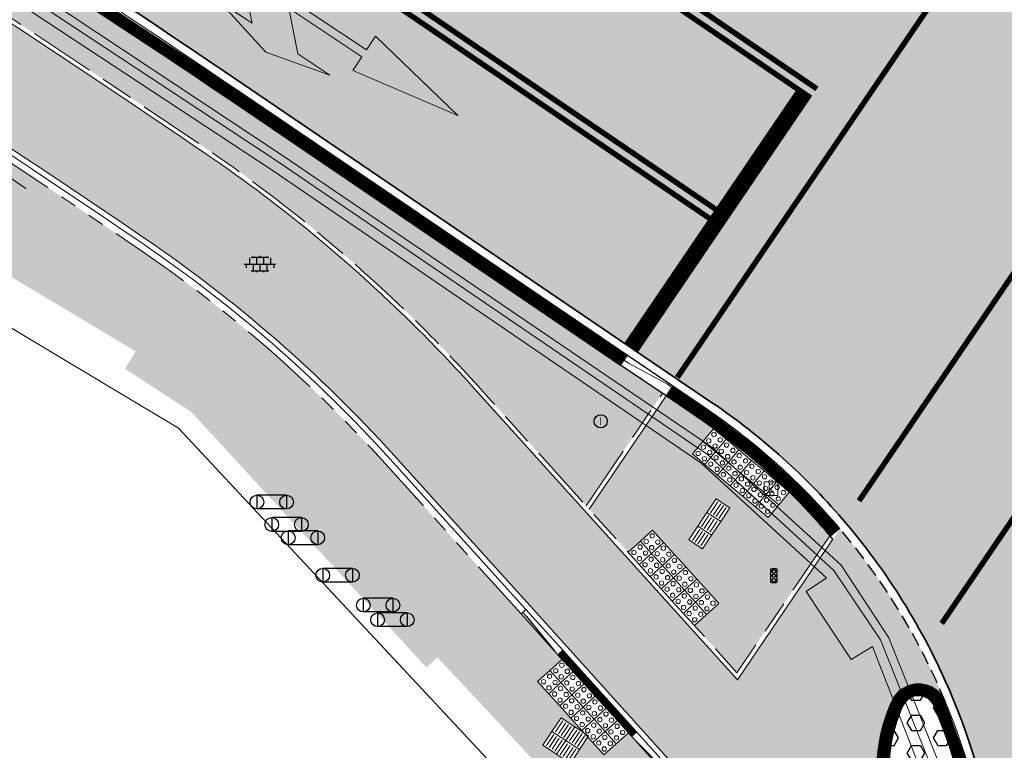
# Model space of a CAD drawing. Header units: metres. Extents: x 187916 to 189411, y 333285 to 334910.
# Tile 242 of 348: x 188771 to 188789, y 334153 to 334166. Entities that reach past the tile are written whole.
import ezdxf
from ezdxf.enums import TextEntityAlignment as Align

# ---------------------------------------------------------------- set-up
doc = ezdxf.new("R2010")
doc.units = ezdxf.units.M
for name, pattern in [('DASHED2', [0.375, 0.25, -0.125]), ('VH-OPSLUITBAND_100X200', [16, 8, -2, 4, -2]), ('VH-RWSBAND-SO', [24, 10, -2, 2, -2, 2, -2, 2, -2]), ('VH-TROTTOIRBAND_180-200', [20, 10, -2, 2, -2, 2, -2]), ('VW-5050_STREEP', [1, 0.5, -0.5])]:
    doc.linetypes.add(name, pattern=pattern)
for name, color, linetype, lineweight in [('B-ME-IE-MEUBILAIR_WEGMEUBILAIR_FIETS-S', 253, 'Continuous', 25), ('B-ME-IE-MEUBILAIR_WEGMEUBILAIR_VERKEERSLICHT-S', 253, 'Continuous', 25), ('B-ME-IE-TERREINAFSCHEIDING_KUNSTMATIG_MUUR-G', 253, 'IE-TERREINAFSCHEIDING-KUNSTMATIG-DICHT', 18), ('B-ME-OG-BEBOUWING_HOOFDGEBOUW-G', 253, 'Continuous', 18), ('B-ME-RI-HWA_KOLK-S', 253, 'Continuous', 25), ('B-ME-RI-PUT_INSPECTIE-S', 253, 'Continuous', 25), ('B-ME-VH-KANTOPSLUITING_ACHTERKANTBAND-G', 253, 'Continuous', 18), ('B-ME-VH-VERHARDING_ASFALT-G', 253, 'Continuous', 18), ('B-ME-VH-VERHARDING_BETONSTRAATSTEEN-G', 253, 'Continuous', 18), ('B-ME-VH-VERHARDING_TEGEL-S', 253, 'Continuous', 25), ('N-WE-GR-HAAG-HG01-A', 96, 'Continuous', 35), ('N-WE-VH-GOOT_TEGEL-G', 170, 'Continuous', 35), ('N-WE-VH-KANTOPSLUITING_ELEMENT_VERLOOPBAND-G', 42, 'Continuous', 25), ('N-WE-VH-KANTOPSLUITING_OPSLUITBAND_80X200-G', 30, 'VH-OPSLUITBAND_100X200', 15), ('N-WE-VH-KANTOPSLUITING_RIJWIELPADBAND_4-12 200-G', 94, 'VH-TROTTOIRBAND_180-200', 15), ('N-WE-VH-KANTOPSLUITING_TROTTOIRBAND_RWS_110 220-G', 251, 'VH-RWSBAND-SO', 25), ('N-WE-VH-KANTOPSLUITING_TROTTOIRBAND_RWS_110 220_ACHTERKANT-G', 7, 'VH-RWSBAND-SO', 25), ('N-WE-VH-KANTOPSLUITING_VERLOOPBAND-S', 251, 'Continuous', 25), ('N-WE-VH-KANTOPSLUITING_VERLOOPBAND_TBV TEKENING-G', 10, 'Continuous', 25), ('N-WE-VH-KANTOPSLUITING_VOORKANTBAND-G', 7, 'Continuous', 15), ('N-WE-VH-KANTVERHARDING_STREKLAAG_BSS-G', 60, 'Continuous', 18), ('N-WE-VH-VERHARDING_ASFALT_RIJWEG-A', 251, 'Continuous', 18), ('N-WE-VH-VERHARDING_BETONSTRAATSTEEN-ROOD-A', 11, 'Continuous', 18), ('N-WE-VH-VERHARDING_TEGEL-A', 254, 'Continuous', 5), ('N-WE-VH-VERKEERSTEGEL-S', 7, 'Continuous', 0), ('N-WE-VW-MARKERING_DWARS_STOPSTREEP_030-G', 251, 'Continuous', 0), ('N-WE-VW-MARKERING_LANGS_STREEP_050050-G', 251, 'VW-5050_STREEP', 0), ('N-WE-VW-MARKERING_LANGS_STREEP_DOORGETROKKEN_010-G', 251, 'Continuous', 0), ('N-WE-VW-MARKERING_PIJL-S', 251, 'Continuous', 0)]:
    doc.layers.add(name, color=color, linetype=linetype, lineweight=lineweight)
doc.layers.add('N-WE-VH-MATERIAALSCHEIDING-G', color=7, linetype='DASHED2')
doc.layers.add('N-WE-VH-VERHARDING_PRINTBETON-A', color=251, linetype='Continuous')
doc.layers.add('N-WE-VH-VERHARDING_ASFALT_ROOD-A', color=7, linetype='Continuous', lineweight=18, true_color=0xff1414)
doc.styles.add('NLCS-ISO', font='NLCS-ISO.ttf')
doc.linetypes.add('IE-TERREINAFSCHEIDING-KUNSTMATIG-DICHT', pattern='A,8,-1,[82,NLCS.SHX,S=0.75,R=90,X=0,Y=0],-1', length=10)

# ---------------------------------------------------------------- blocks, each defined once
blk = doc.blocks.new('SRI-KOLK-SO')
at = {"color": 0, "linetype": 'ByBlock', "lineweight": 18}
blk.add_lwpolyline([(-1.125, -1.125), (1.125, -1.125), (1.125, 1.125), (-1.125, 1.125)], close=True, dxfattribs=at)
at = {"color": 0, "linetype": 'ByBlock', "lineweight": 18, "style": 'NLCS-ISO'}
blk.add_text('k', height=1.5, dxfattribs=at).set_placement((0, 0), align=Align.MIDDLE_CENTER)
blk = doc.blocks.new('SIE-WEG_FIETSNIET')
for p, q in [((0, 0.009999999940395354), (0, -0.009999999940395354)), ((0.04313792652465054, 0.009999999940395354), (0, 0.009999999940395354)), ((0.04313792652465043, 0.009999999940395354), (0.04313792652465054, -0.009999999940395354)), ((0.04313792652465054, -0.009999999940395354), (0, -0.009999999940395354))]:
    blk.add_line(p, q)
for centre in [(0, 0), (0.04313792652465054, 0)]:
    blk.add_circle(centre, 0.009999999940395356)
blk = doc.blocks.new('SRI-PUT_INSPECTIE-SO')
blk.add_circle((0, -7.105427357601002e-14), 1.999999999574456)
at = {"style": 'NLCS-ISO'}
blk.add_text('I', height=2.5, dxfattribs=at).set_placement((-0.002795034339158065, -0.007140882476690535), align=Align.MIDDLE_CENTER)
blk = doc.blocks.new('SIE-WEG_VERKEERSLICHT-SO')
at = {"color": 0, "flags": 128}
blk.add_lwpolyline([(-0.2156669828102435, -0.618928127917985), (0.2156669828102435, -0.618928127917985, 0.414213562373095), (0.2906841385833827, -0.5439109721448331), (0.2906841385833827, 0.5439109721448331, 0.414213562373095), (0.2156669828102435, 0.618928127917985), (-0.2156669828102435, 0.618928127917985, 0.414213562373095), (-0.2906841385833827, 0.5439109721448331), (-0.2906841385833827, -0.5439109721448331, 0.414213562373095)], format="xyb", close=True, dxfattribs=at)
at = {"color": 0}
for centre in [(0, 0.3987101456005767), (0, 0), (0, -0.4055255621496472)]:
    blk.add_circle(centre, 0.1658993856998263, dxfattribs=at)
for centre in [(0.002967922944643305, 0.3289781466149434), (0.002967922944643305, -0.06973199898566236), (0.002967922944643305, -0.4752575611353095)]:
    blk.add_arc(centre, 0.1913433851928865, 33.95042640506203, 150.9238605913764, dxfattribs=at)
blk = doc.blocks.new('SVH-TEGEL_300X300_DUN_LINT_KL-SO')
for p, q in [((-2.25, 1.355676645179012), (-2.25, -6.969183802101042e-16)), ((-1.900843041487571, 1.499999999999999), (1.90084304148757, 1.499999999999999)), ((-1.5, 1.624087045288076), (-1.5, 1.499999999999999)), ((-0.7499999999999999, 1.5), (-0.7500000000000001, 1.377682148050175e-16)), ((3.325515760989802e-16, 1.810386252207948), (2.755364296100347e-16, 1.499999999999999)), ((0, 0), (-2.755364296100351e-16, -1.500000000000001)), ((0.7500000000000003, 1.499999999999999), (0.7500000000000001, -1.247991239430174e-15)), ((1.5, 1.624087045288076), (1.5, 1.499999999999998)), ((2.25, 1.355676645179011), (2.25, -4.133046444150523e-16)), ((-3.39489953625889, -4.866106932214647e-16), (3.39489953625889, -1.733835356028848e-15)), ((-3, -3.055132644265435e-15), (-3.000000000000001, -0.8474312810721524)), ((-1.900843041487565, -1.500000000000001), (1.900843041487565, -1.500000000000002)), ((-1.5, -8.346865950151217e-16), (-1.5, -1.500000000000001)), ((-0.7500000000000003, -1.499999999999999), (-0.7500000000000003, -1.765655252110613)), ((0.7499999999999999, -1.500000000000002), (0.7499999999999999, -1.765655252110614)), ((1.5, -2.495982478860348e-15), (1.5, -1.500000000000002)), ((2.999999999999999, -2.495982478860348e-15), (2.999999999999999, -0.8474312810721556))]:
    blk.add_line(p, q)
blk = doc.blocks.new('DTM')
at = {"layer": 'B-ME-IE-TERREINAFSCHEIDING_KUNSTMATIG_MUUR-G', "ltscale": 0.2, "flags": 128}
blk.add_lwpolyline([(188769.134, 334164.597), (188771.2760000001, 334163.134)], dxfattribs=at)
at = {"layer": 'B-ME-OG-BEBOUWING_HOOFDGEBOUW-G', "ltscale": 0.2, "flags": 128}
blk.add_lwpolyline([(188785.835, 334145.539), (188786.0575813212, 334145.9122779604), (188774.0529053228, 334158.76720935), (188760.7400000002, 334166.7429999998), (188750.7584001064, 334172.8834230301), (188748.932, 334169.909)], dxfattribs=at)
at = {"layer": 'B-ME-VH-KANTOPSLUITING_ACHTERKANTBAND-G', "ltscale": 0.2, "flags": 128}
blk.add_lwpolyline([(188787.7609999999, 334152.051), (188786.6919999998, 334154.7930000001), (188786.301, 334154.5589999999), (188785.4819999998, 334155.7970000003), (188785.8560000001, 334156.0460000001), (188783.5640000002, 334158.1400000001), (188775.7629999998, 334163.469), (188768.0079999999, 334168.5690000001), (188760.1529999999, 334173.2579999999), (188754.2060000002, 334176.6609999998), (188754.003, 334176.3149999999), (188750.0299999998, 334178.5129999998), (188750.2370000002, 334178.8569999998), (188741.8429999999, 334183.1779999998), (188738.602, 334184.7060000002), (188735.7409999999, 334185.6850000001), (188733.9040000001, 334185.9679999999), (188730.824, 334185.7800000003)], dxfattribs=at)
at = {"layer": 'B-ME-VH-VERHARDING_ASFALT-G', "ltscale": 0.2, "flags": 128}
blk.add_lwpolyline([(188788.0980000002, 334152.1680000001), (188786.9870000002, 334154.952), (188786.1239999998, 334156.2719999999), (188783.7689999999, 334158.423), (188775.9330000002, 334163.747), (188768.2289999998, 334168.8470000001), (188760.3300000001, 334173.5750000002), (188754.4950000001, 334176.906), (188750.4160000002, 334179.1400000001), (188741.9759999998, 334183.5019999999), (188738.7379999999, 334185.0290000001), (188735.9390000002, 334186.3369999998), (188729.6680000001, 334189.1340000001)], dxfattribs=at)
at = {"layer": 'B-ME-VH-VERHARDING_BETONSTRAATSTEEN-G', "ltscale": 0.2, "flags": 128}
blk.add_lwpolyline([(188787.96, 334152.1069999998), (188786.838, 334154.9139999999), (188785.9890000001, 334156.1770000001), (188783.6850000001, 334158.29), (188775.8670000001, 334163.6170000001), (188768.1209999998, 334168.73), (188760.2519999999, 334173.4390000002), (188754.3530000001, 334176.804), (188750.3390000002, 334179.0290000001), (188741.898, 334183.3650000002), (188738.6699999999, 334184.889), (188735.8199999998, 334185.8999999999), (188733.9079999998, 334186.1699999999), (188730.7760000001, 334185.977)], dxfattribs=at)
at = {"layer": 'B-ME-IE-MEUBILAIR_WEGMEUBILAIR_FIETS-S', "xscale": 12.50000007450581, "yscale": 12.50000007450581, "zscale": 12.50000007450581}
for p in [(188775.483, 334157.422), (188775.753, 334157.014), (188776.051, 334156.772), (188776.681, 334156.089), (188777.42, 334155.548), (188777.68, 334155.281)]:
    blk.add_blockref('SIE-WEG_FIETSNIET', p, dxfattribs=at)
at = {"layer": 'B-ME-IE-MEUBILAIR_WEGMEUBILAIR_VERKEERSLICHT-S', "xscale": 0.2019620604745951, "yscale": 0.2019620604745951, "zscale": 0.2019620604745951}
blk.add_blockref('SIE-WEG_VERKEERSLICHT-SO', (188784.896, 334156.082), dxfattribs=at)
at = {"layer": 'B-ME-RI-HWA_KOLK-S', "xscale": 0.11, "yscale": 0.11, "zscale": 0.11}
blk.add_blockref('SRI-KOLK-SO', (188784.842, 334157.668), dxfattribs=at)
at = {"layer": 'B-ME-RI-PUT_INSPECTIE-S', "xscale": 0.06, "yscale": 0.06, "zscale": 0.06250000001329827}
blk.add_blockref('SRI-PUT_INSPECTIE-SO', (188781.743, 334158.893), dxfattribs=at)
at = {"layer": 'B-ME-VH-VERHARDING_TEGEL-S', "xscale": 0.084, "yscale": 0.084, "zscale": 0.084}
blk.add_blockref('SVH-TEGEL_300X300_DUN_LINT_KL-SO', (188775.538, 334161.757), dxfattribs=at)
blk = doc.blocks.new('SVH-VERKEERSTEGEL_300X300_NOPPENTEGEL')
blk.add_lwpolyline([(-0.15, 5.551115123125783e-17), (0.15, 5.551115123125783e-17), (0.15, -0.3), (-0.15, -0.3)], close=True)
at = {"lineweight": 0}
for centre in [(-0.07499999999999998, -0.07499999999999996), (0.07499999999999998, -0.07499999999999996), (-0.07499999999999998, -0.225), (0.07499999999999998, -0.225)]:
    blk.add_circle(centre, 0.04, dxfattribs=at)
blk = doc.blocks.new('SVH-VERKEERSTEGEL_300X300_GELEIDETEGEL')
blk.add_lwpolyline([(-0.15, 5.551115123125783e-17), (0.15, 5.551115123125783e-17), (0.15, -0.3), (-0.15, -0.3)], close=True)
at = {"lineweight": 0, "flags": 128}
for points in [[(0.12, -0.05999999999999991), (-0.1200000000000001, -0.05999999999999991)], [(0.12, -0.1199999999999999), (-0.1200000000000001, -0.1199999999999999)], [(0.12, -0.1799999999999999), (-0.1200000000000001, -0.1799999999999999)], [(0.12, -0.2399999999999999), (-0.12, -0.2399999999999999)]]:
    blk.add_lwpolyline(points, dxfattribs=at)
blk = doc.blocks.new('SVH-RIJWIELPAD EINDVERLOOPBAND_40 120X250_MAAIVELD_RECHTS_L1000_HD-MM')
blk.add_line((0, 40), (100, 40))
blk.add_lwpolyline([(0, 0), (1000, 0), (1000, 120), (0, 120)], close=True)
at = {"flags": 128}
blk.add_lwpolyline([(100, 40), (900, 0)], dxfattribs=at)
blk = doc.blocks.new('SVH-RIJWIELPAD EINDVERLOOPBAND_40 120X250_MAAIVELD_LINKS_L1000_HD-MM')
blk.add_line((0, 40), (-100, 40))
blk.add_lwpolyline([(0, 0), (-1000, 0), (-1000, 120), (0, 120)], close=True)
at = {"flags": 128}
blk.add_lwpolyline([(-100, 40), (-900, 0)], dxfattribs=at)
blk = doc.blocks.new('SVH-TROTTOIRBAND RWS INRITVERLOOPBAND_110 220X250_LINKS_L1000_VB-MM')
at = {"linetype": 'Continuous', "lineweight": 0}
blk.add_lwpolyline([(0, 0), (1000, 1.13686837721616e-13), (1000, 220.0000000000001), (0, 220)], close=True, dxfattribs=at)
blk.add_lwpolyline([(0, 110), (100, 110), (900, 30.00000000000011), (1000, 30.00000000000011)], dxfattribs=at)
blk = doc.blocks.new('ontwerp Wilhelmina- & Engelenkampstraat')
at = {"layer": 'N-WE-GR-HAAG-HG01-A', "transparency": 33554610}
h = blk.add_hatch(color=256, dxfattribs=at)
h.dxf.hatch_style = 1
h.paths.add_polyline_path([(188754.0564253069, 334177.6549337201), (188750.3877962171, 334179.7053989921, 0.03897843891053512), (188736.1915064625, 334186.0104905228, 1.044153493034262), (188736.0103157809, 334185.4181618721), (188736.010229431, 334185.4179004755), (188736.1051826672, 334185.3865335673), (188736.8271682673, 334185.0216544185), (188736.9221215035, 334184.9902875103), (188736.9158486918, 334184.9712985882, -0.0208695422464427), (188741.5787405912, 334183.1673812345, -0.02719259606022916), (188746.4674503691, 334180.7738694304), (188753.5781191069, 334176.7995839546, -0.02210297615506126), (188774.4541998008, 334163.9287093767), (188774.5542280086, 334163.8607614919, -0.04414483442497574), (188778.2667339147, 334160.8282612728, -0.0157030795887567), (188779.4511638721, 334159.5975533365), (188781.4776886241, 334157.3549869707), (188782.8662754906, 334159.3991691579), (188782.1052640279, 334159.916157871), (188775.0048564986, 334164.7393740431, 0.0221016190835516)])
at = {"layer": 'N-WE-VH-VERHARDING_ASFALT_RIJWEG-A', "transparency": 33554610}
h = blk.add_hatch(color=256, dxfattribs=at)
h.dxf.hatch_style = 1
edge = h.paths.add_edge_path(flags=16)
edge.add_arc((188843.2202829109, 334124.6265817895), 0.5000000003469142, 68.86366228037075, 236.5502401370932)
edge.add_line((188842.9446801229, 334124.2093970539), (188847.2596446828, 334121.3588223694))
edge.add_arc((188764.52368857, 333996.1199642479), 150.1000000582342, 53.138037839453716, 56.550240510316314, ccw=False)
edge.add_arc((188854.8670012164, 334116.6124780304), 0.5000000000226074, 233.1380378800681, 405.2541734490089)
edge.add_line((188855.2189827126, 334116.9675963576), (188849.6333451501, 334122.5038948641))
edge.add_arc((188848.2254191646, 334121.0834215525), 2.000000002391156, 45.25417348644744, 68.86366190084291)
edge.add_line((188848.9465960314, 334122.9488716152), (188843.4005771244, 334125.0929443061))
edge = h.paths.add_edge_path()
edge.add_line((188813.0185392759, 334140.2053137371), (188813.0105729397, 334140.209319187))
edge.add_line((188813.0105729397, 334140.209319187), (188850.7365500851, 334115.2865848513))
edge.add_arc((188823.0935907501, 334073.442955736), 50.14999998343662, 53.70449889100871, 56.55024050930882, ccw=False)
edge.add_arc((188844.432152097, 334101.8879698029), 14.59712508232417, 51.12888847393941, 55.118945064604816, ccw=False)
edge.add_line((188853.5928784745, 334113.2527026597), (188950.9588811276, 334038.6637910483))
edge.add_arc((188941.7456837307, 334026.6371749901), 15.15000000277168, 40.65152212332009, 52.54545483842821, ccw=False)
edge.add_line((188953.2397736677, 334036.5067442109), (188961.6247993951, 334026.741552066))
edge.add_arc((188972.8912835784, 334036.415684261), 14.84999998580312, 220.6515221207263, 230.026866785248)
edge.add_arc((188742.2273900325, 333761.2592333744), 344.2000024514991, 49.060789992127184, 50.026866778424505, ccw=False)
edge.add_line((188967.767169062, 334021.2697134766), (188981.7537264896, 334009.2102175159))
edge.add_line((188981.7537264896, 334009.2102175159), (188990.3623937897, 334001.7876695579))
edge.add_arc((188830.8334411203, 333816.7660723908), 244.2999757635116, 45.63147792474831, 49.231496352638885, ccw=False)
edge.add_line((189001.6652582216, 333991.4056109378), (189005.3166251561, 333987.8338559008))
edge.add_line((189005.3166251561, 333987.8338559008), (189009.3616308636, 333991.9690219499))
edge.add_arc((189010.0094888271, 333991.9162956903), 0.6499999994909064, 135.63089128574, 175.3472076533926, ccw=False)
edge.add_line((189009.5448364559, 333992.3708264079), (189010.1315084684, 333992.9705626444))
edge.add_arc((189010.5961608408, 333992.5160319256), 0.6500000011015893, 110.0016349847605, 135.6308912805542, ccw=False)
edge.add_line((189010.3738303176, 333993.126825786), (189012.7423269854, 333996.2283355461))
edge.add_line((189012.7423269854, 333996.2283355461), (189006.7711925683, 334000.7882476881))
edge.add_line((189006.7711925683, 334000.7882476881), (189004.0161101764, 334002.9017076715))
edge.add_line((189004.0161101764, 334002.9017076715), (188999.2558699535, 334006.5545254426))
edge.add_line((188999.2558699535, 334006.5545254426), (188998.8588697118, 334006.8610537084))
edge.add_line((188998.8588697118, 334006.8610537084), (188991.767266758, 334012.3365586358))
edge.add_arc((189144.6444510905, 334210.3355206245), 250.1499998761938, 228.1364962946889, 232.3278733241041, ccw=False)
edge.add_arc((188742.2273912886, 333761.2592353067), 352.8500001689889, 48.13649629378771, 52.54545484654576)
edge.add_line((188956.8067115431, 334041.3642833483), (188954.6511510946, 334043.0155877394))
edge.add_line((188954.6511510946, 334043.0155877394), (188891.8217000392, 334091.1471762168))
edge.add_line((188891.8217000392, 334091.1471762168), (188891.5662846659, 334090.8137650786))
edge.add_line((188891.5662846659, 334090.8137650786), (188875.9674064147, 334102.7635557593))
edge.add_line((188875.9674064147, 334102.7635557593), (188876.222821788, 334103.0969668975))
edge.add_line((188876.222821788, 334103.0969668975), (188867.5141152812, 334109.7684222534))
edge.add_arc((188884.8033035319, 334132.3371809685), 28.4300000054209, 226.5407898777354, 232.5454548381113, ccw=False)
edge.add_line((188865.2480693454, 334111.7008606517), (188851.7136843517, 334124.5262124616))
edge.add_arc((188838.0601001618, 334110.1178073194), 19.84999999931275, 46.54078987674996, 56.5502405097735)
edge.add_line((188849.0015307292, 334126.680041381), (188818.5871468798, 334146.772552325))
edge.add_arc((188824.1818834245, 334155.2414024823), 10.14999999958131, 230.746516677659, 236.55024045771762, ccw=False)
edge.add_line((188817.7594464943, 334147.3817075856), (188813.0185392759, 334140.2053137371))
edge = h.paths.add_edge_path()
edge.add_arc((188804.4060072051, 334144.8922067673), 15.00000001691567, 49.44930201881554, 57.10513435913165)
edge.add_line((188812.5524953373, 334157.4872348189), (188809.1197533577, 334159.7075388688))
edge.add_line((188809.1197533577, 334159.7075388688), (188808.8358097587, 334159.2796429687))
edge.add_arc((188807.8775894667, 334159.9154997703), 1.150000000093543, 146.4325029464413, 326.4325029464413, ccw=False)
edge.add_line((188806.9193691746, 334160.5513565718), (188807.1883826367, 334160.9567531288))
edge.add_line((188807.1883826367, 334160.9567531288), (188802.8966842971, 334163.732631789))
edge.add_arc((188799.7691371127, 334173.3887670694), 10.14999999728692, 238.0087583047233, 287.9467359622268, ccw=False)
edge.add_line((188794.391772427, 334164.7802568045), (188787.6683002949, 334154.8824230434))
edge.add_arc((188776.9360168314, 334149.1867587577), 12.14999999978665, 6.552444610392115, 27.95506492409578, ccw=False)
edge.add_arc((188778.9149951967, 334149.4490587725), 10.1540764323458, -2.101472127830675, 6.356304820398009, ccw=False)
edge.add_line((188789.0622425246, 334149.0767150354), (188793.7916961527, 334146.0152720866))
edge.add_line((188793.7916961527, 334146.0152720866), (188794.0757942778, 334146.443065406))
edge.add_arc((188795.0337848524, 334145.8068625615), 1.15000000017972, -33.58819080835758, 146.4118091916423, ccw=False)
edge.add_line((188795.991775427, 334145.170659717), (188795.7226155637, 334144.7653603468))
edge.add_line((188795.7226155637, 334144.7653603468), (188801.9201273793, 334140.7536223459))
edge.add_arc((188806.91186024, 334129.6763888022), 12.14999999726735, 71.61773031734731, 114.25775215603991, ccw=False)
edge.add_line((188810.743428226, 334141.2064185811), (188816.0248838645, 334149.2010499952))
edge.add_arc((188824.1818834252, 334155.2414024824), 10.15000000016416, 183.1724790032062, 216.5203757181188, ccw=False)
edge.add_arc((188822.7365122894, 334155.1739654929), 8.703121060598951, 180.8378362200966, 183.2557978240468, ccw=False)
edge.add_arc((188833.7517650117, 334153.715293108), 19.7623436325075, 172.5149848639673, 176.1369932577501, ccw=False)
edge = h.paths.add_edge_path()
edge.add_line((188786.2209732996, 334157.0233449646), (188792.4021116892, 334166.1227922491))
edge.add_line((188792.4021116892, 334166.1227922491), (188791.5485077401, 334166.7026345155))
edge.add_line((188791.5485077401, 334166.7026345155), (188788.5394280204, 334169.4236699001))
edge.add_line((188788.5394280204, 334169.4236699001), (188787.1852216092, 334167.4301002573))
edge.add_line((188787.1852216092, 334167.4301002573), (188780.1013007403, 334172.2421172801))
edge.add_arc((188618.4537611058, 333934.267257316), 287.6837865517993, 55.81317921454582, 60.58230996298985)
edge.add_arc((188735.7243300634, 334140.9898543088), 50.01920379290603, 61.28503171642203, 77.31862338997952)
edge.add_arc((188760.1973562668, 334256.6585423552), 68.2172590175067, 252.5019390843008, 258.5925344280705, ccw=False)
edge.add_arc((188746.5917393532, 334218.9896416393), 28.24878716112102, 246.6552150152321, 255.85047768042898, ccw=False)
edge.add_arc((188739.6991429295, 334207.5799419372), 15.14999999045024, 247.5582666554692, 253.5058051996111, ccw=False)
edge.add_line((188733.9157258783, 334193.5772783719), (188632.7612944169, 334235.3563367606))
edge.add_arc((188642.362146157, 334258.6016835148), 25.14999999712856, 236.2483398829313, 247.5582723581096, ccw=False)
edge.add_line((188628.3889489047, 334237.6906276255), (188623.9088227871, 334240.6843399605))
edge.add_arc((188610.1023038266, 334220.0227201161), 24.85000000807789, 56.24833988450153, 66.54108532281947)
edge.add_line((188619.9948742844, 334242.8187625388), (188616.8650908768, 334235.2408720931))
edge.add_arc((188612.7752758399, 334225.9513130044), 10.14999975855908, 36.3971108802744, 66.23805833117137, ccw=False)
edge.add_line((188620.9452513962, 334231.9741025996), (188631.6761182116, 334226.2780943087))
edge.add_arc((188635.7212357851, 334214.8212394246), 12.15000000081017, 67.55827235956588, 109.4468017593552, ccw=False)
edge.add_line((188640.3594206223, 334226.051098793), (188725.7324548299, 334190.7901128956))
edge.add_line((188725.7324548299, 334190.7901128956), (188736.3228047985, 334186.3562589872))
edge.add_arc((188702.9288175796, 334091.9793464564), 100.1107386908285, 61.585566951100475, 70.51436696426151, ccw=False)
edge.add_line((188750.5660902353, 334180.0296176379), (188754.2367218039, 334177.9780331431))
edge.add_arc((188618.5090913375, 333934.3570586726), 278.8784123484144, 55.81223272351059, 60.876674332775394, ccw=False)
edge.add_line((188775.2127626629, 334165.0454378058), (188783.7631842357, 334159.2372455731))
edge.add_arc((188776.9360168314, 334149.1867587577), 12.14999999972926, 40.16466472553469, 55.81223272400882, ccw=False)
at = {"layer": 'N-WE-VH-VERHARDING_ASFALT_ROOD-A', "transparency": 33554610}
h = blk.add_hatch(color=256, dxfattribs=at)
h.dxf.hatch_style = 1
edge = h.paths.add_edge_path()
edge.add_arc((188799.7691370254, 334173.3887669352), 10.14999983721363, 235.8122327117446, 238.008758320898)
edge.add_line((188794.391772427, 334164.7802568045), (188787.6683002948, 334154.8824230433))
edge.add_arc((188776.9360168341, 334149.1867587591), 12.14999999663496, 27.95506492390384, 40.16466472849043)
edge.add_line((188786.2209732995, 334157.0233449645), (188792.4021116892, 334166.1227922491))
edge.add_line((188792.4021116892, 334166.1227922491), (188794.0657832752, 334164.9926813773))
at = {"layer": 'N-WE-VH-VERHARDING_BETONSTRAATSTEEN-ROOD-A', "transparency": 33554610}
h = blk.add_hatch(color=11, dxfattribs=at)
h.dxf.hatch_style = 1
h.paths.add_polyline_path([(188753.537931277, 334176.7303980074), (188748.5628205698, 334179.5110802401), (188746.4284195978, 334180.7040367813, 0.02719458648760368), (188741.5471530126, 334183.0938803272, 0.02504861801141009), (188735.941222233, 334185.2090033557), (188735.3804673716, 334183.2956423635, -0.05264132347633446), (188744.9145086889, 334179.3735575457), (188752.6120951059, 334175.0712328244, -0.02210539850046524), (188773.3416420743, 334162.290840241), (188773.4416525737, 334162.2229043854, -0.05988943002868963), (188777.9821203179, 334158.2700327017), (188780.4552864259, 334155.5332099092), (188781.1257503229, 334154.7912675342), (188782.4666812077, 334153.3073864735), (188783.1371462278, 334152.5654452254), (188784.479406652, 334151.0800905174), (188785.1498716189, 334150.3381493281), (188785.8203365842, 334149.5962081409, 0.02667849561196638), (188787.0982124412, 334148.3254213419, -0.2633088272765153), (188788.0777814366, 334145.4334823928, 0.1316304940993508), (188788.8580883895, 334150.551999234, -0.7002080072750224), (188787.9638176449, 334150.113314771, -0.008033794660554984), (188787.6217498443, 334150.4528885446, -0.3113149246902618), (188787.0476452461, 334153.8098591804, -0.6529017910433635), (188788.0179084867, 334153.7902006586, 0.07718223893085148), (188786.099950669, 334156.9341658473), (188784.2333299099, 334154.1862550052), (188779.3918085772, 334159.5439161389), (188778.2108622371, 334160.7710043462, 0.04390466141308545), (188774.5307786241, 334163.7799635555, 0.02223557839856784)])
at = {"layer": 'N-WE-VH-VERHARDING_PRINTBETON-A', "transparency": 33554610}
h = blk.add_hatch(dxfattribs=at)
h.set_pattern_fill('HEX', color=256, scale=0.05)
h.set_pattern_definition([(0, (0, 0), (0, 0.27496306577), [0.15875, -0.3175]), (120, (0, 0), (-0.2381250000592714, -0.1374815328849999), [0.15875, -0.3174999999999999]), (59.99999999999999, (0.15875, 0), (-0.2381250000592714, 0.137481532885), [0.15875, -0.3175])])
edge = h.paths.add_edge_path()
edge.add_arc((188798.3591434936, 334160.927066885), 14.7800011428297, 224.2890506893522, 226.1302211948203)
edge.add_arc((188788.3311191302, 334150.4954006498), 0.3099999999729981, 226.1302213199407, 366.5512892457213)
edge.add_arc((188776.9360168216, 334149.1867587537), 11.78000001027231, 6.551289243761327, 22.55810468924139)
edge.add_arc((188787.5284582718, 334153.5868819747), 0.310000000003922, 22.55810468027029, 155.1204711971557)
edge.add_arc((188789.7692284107, 334152.5477240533), 2.780000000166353, 155.1204711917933, 224.2890506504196)
at = {"layer": 'N-WE-VH-VERHARDING_TEGEL-A', "transparency": 33554610}
h = blk.add_hatch(color=256, dxfattribs=at)
h.dxf.hatch_style = 1
h.paths.add_polyline_path([(188780.5124266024, 334152.7292706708), (188780.6897437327, 334152.996407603), (188781.1896415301, 334152.6645910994), (188780.9333729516, 334152.2785099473), (188781.5083975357, 334153.1448126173), (188781.4443884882, 334153.2156452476), (188781.0215602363, 334153.4963054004)], flags=17)
edge = h.paths.add_edge_path()
edge.add_line((188744.3060000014, 334177.8790000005), (188744.2215173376, 334177.7904583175))
edge.add_line((188744.2215173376, 334177.7904583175), (188751.11, 334173.3200000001))
edge.add_line((188751.11, 334173.3200000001), (188760.72, 334167.43))
edge.add_line((188760.72, 334167.43), (188760.4196256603, 334166.9400860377))
edge.add_line((188760.4196256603, 334166.9400860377), (188760.7399999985, 334166.7430000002))
edge.add_line((188760.7399999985, 334166.7430000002), (188764.0604265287, 334164.7537252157))
edge.add_line((188764.0604265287, 334164.7537252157), (188764.42, 334165.34))
edge.add_line((188764.42, 334165.34), (188764.4787048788, 334165.4357167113))
edge.add_line((188764.4787048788, 334165.4357167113), (188767.1110847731, 334163.8586521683))
edge.add_line((188767.1110847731, 334163.8586521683), (188767.0139442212, 334163.6965086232))
edge.add_line((188767.0139442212, 334163.6965086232), (188767.039999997, 334163.6800000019))
edge.add_line((188767.039999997, 334163.6800000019), (188770.27, 334161.71))
edge.add_line((188770.27, 334161.71), (188770.3848715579, 334161.8973193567))
edge.add_line((188770.3848715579, 334161.8973193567), (188773.2740373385, 334160.1664138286))
edge.add_line((188773.2740373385, 334160.1664138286), (188773.08, 334159.8499999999))
edge.add_line((188773.08, 334159.8499999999), (188774.2900000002, 334159.06))
edge.add_line((188774.2900000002, 334159.06), (188778.5700000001, 334154.41))
edge.add_line((188778.5700000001, 334154.41), (188778.7705133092, 334154.5945584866))
edge.add_line((188778.7705133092, 334154.5945584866), (188781.0604639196, 334152.1424175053))
edge.add_line((188781.0604639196, 334152.1424175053), (188780.9009211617, 334151.9934272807))
edge.add_line((188780.9009211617, 334151.9934272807), (188780.96, 334151.9300000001))
edge.add_line((188780.96, 334151.9300000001), (188784.9000000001, 334147.7000000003))
edge.add_line((188784.9000000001, 334147.7000000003), (188785.9849999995, 334145.9900000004))
edge.add_line((188785.9849999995, 334145.9900000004), (188786.0575813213, 334145.9122779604))
edge.add_line((188786.0575813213, 334145.9122779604), (188785.7848059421, 334145.4571803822))
edge.add_line((188785.7848059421, 334145.4571803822), (188785.03, 334143.33))
edge.add_line((188785.03, 334143.33), (188780.5027046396, 334135.9518731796))
edge.add_line((188780.5027046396, 334135.9518731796), (188782.6387083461, 334134.641199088))
edge.add_line((188782.6387083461, 334134.641199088), (188786.1528026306, 334141.911111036))
edge.add_line((188786.1528026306, 334141.911111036), (188786.1527948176, 334141.9111148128))
edge.add_line((188786.1527948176, 334141.9111148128), (188786.1963149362, 334142.0011481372))
edge.add_line((188786.1963149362, 334142.0011481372), (188786.5264692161, 334142.7301187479))
edge.add_line((188786.5264692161, 334142.7301187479), (188786.5699899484, 334142.8201517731))
edge.add_line((188786.5699899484, 334142.8201517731), (188786.5702291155, 334142.8206465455))
edge.add_line((188786.5702291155, 334142.8206465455), (188787.007677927, 334143.7198898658))
edge.add_line((188787.007677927, 334143.7198898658), (188787.0594426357, 334143.8262053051))
edge.add_line((188787.0594426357, 334143.8262053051), (188786.7856791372, 334143.9488982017))
edge.add_line((188786.7856791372, 334143.9488982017), (188786.5119156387, 334144.0715910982))
edge.add_line((188786.5119156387, 334144.0715910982), (188786.7941062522, 334144.7012403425))
edge.add_line((188786.7941062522, 334144.7012403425), (188786.7218947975, 334144.7473358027))
edge.add_line((188786.7218947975, 334144.7473358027), (188785.9634865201, 334145.2319148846))
edge.add_line((188785.9634865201, 334145.2319148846), (188786.28651679, 334145.7375347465))
edge.add_line((188786.28651679, 334145.7375347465), (188787.0421606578, 334145.2547217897))
edge.add_line((188787.0421606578, 334145.2547217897), (188787.248073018, 334145.7141720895))
edge.add_line((188787.248073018, 334145.7141720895), (188787.5218365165, 334145.5914791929))
edge.add_line((188787.5218365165, 334145.5914791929), (188787.7616343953, 334145.4840087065))
edge.add_arc((188785.0325993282, 334146.0138767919), 2.779998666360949, 349.0121912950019, 349.4892296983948)
edge.add_line((188787.7659513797, 334145.5067484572), (188787.7750779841, 334146.4690733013))
edge.add_arc((188785.0325974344, 334146.0138805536), 2.780000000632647, 9.423953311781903, 48.14841209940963)
edge.add_arc((188798.3591427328, 334160.9270661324), 17.22000007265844, 222.102959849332, 228.2266375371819, ccw=False)
edge.add_line((188785.5829151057, 334149.3816596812), (188785.5158689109, 334149.4558534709))
edge.add_line((188785.5158689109, 334149.4558534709), (188784.9943357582, 334150.0628157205))
edge.add_line((188784.9943357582, 334150.0628157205), (188784.9272892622, 334150.1370098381))
edge.add_line((188784.9272892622, 334150.1370098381), (188784.8602427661, 334150.2112039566))
edge.add_line((188784.8602427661, 334150.2112039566), (188784.3832260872, 334150.8583941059))
edge.add_line((188784.3832260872, 334150.8583941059), (188784.3161910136, 334150.9325985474))
edge.add_line((188784.3161910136, 334150.9325985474), (188782.2466853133, 334153.2227206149))
edge.add_line((188782.2466853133, 334153.2227206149), (188781.8015212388, 334152.8204409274))
edge.add_line((188781.8015212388, 334152.8204409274), (188780.5946821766, 334154.1559331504))
edge.add_line((188780.5946821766, 334154.1559331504), (188781.0398462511, 334154.5582128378))
edge.add_line((188781.0398462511, 334154.5582128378), (188777.8188666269, 334158.1225598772))
edge.add_arc((188759.2703635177, 334141.3609062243), 25.00000001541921, 42.10305235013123, 55.81223274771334)
edge.add_line((188773.3180330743, 334162.0409202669), (188773.2180225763, 334162.1088561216))
edge.add_arc((188618.5082282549, 333934.3557256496), 275.3299999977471, 55.81223273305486, 60.87762361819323)
edge.add_line((188752.5048931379, 334174.8791188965), (188745.2778636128, 334178.9184405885))
edge.add_line((188745.2778636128, 334178.9184405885), (188744.3060000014, 334177.8790000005))
h = blk.add_hatch(color=256, dxfattribs=at)
h.dxf.hatch_style = 1
h.paths.add_polyline_path([(188784.093841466, 334157.3181786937), (188783.5963610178, 334156.5681698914), (188783.7621925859, 334156.8181696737)])
h.paths.add_polyline_path([(188783.8438369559, 334157.4840031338), (188784.093841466, 334157.3181786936), (188783.5963610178, 334156.5681698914), (188783.3463565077, 334156.7339943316)])
edge = h.paths.add_edge_path()
edge.add_arc((188776.9281904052, 334149.1791712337), 11.79087539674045, 40.32067019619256, 45.60478464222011)
edge.add_line((188785.1771301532, 334157.6041184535), (188784.9847329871, 334157.3739373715))
edge.add_line((188784.9847329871, 334157.3739373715), (188784.7923358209, 334157.1437562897))
edge.add_line((188784.7923358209, 334157.1437562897), (188784.562154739, 334157.3361534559))
edge.add_line((188784.562154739, 334157.3361534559), (188784.3319736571, 334157.528550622))
edge.add_line((188784.3319736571, 334157.528550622), (188784.1017925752, 334157.720947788))
edge.add_line((188784.1017925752, 334157.720947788), (188783.8716114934, 334157.913344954))
edge.add_line((188783.8716114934, 334157.913344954), (188783.6414304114, 334158.1057421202))
edge.add_line((188783.6414304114, 334158.1057421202), (188783.4112493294, 334158.2981392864))
edge.add_line((188783.4112493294, 334158.2981392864), (188783.6036464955, 334158.5283203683))
edge.add_line((188783.6036464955, 334158.5283203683), (188783.7960436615, 334158.7585014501))
edge.add_line((188783.7960436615, 334158.7585014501), (188783.798601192, 334158.7615612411))
edge.add_arc((188776.928190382, 334149.1791712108), 11.7908754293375, 54.3601198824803, 55.47745505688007)
edge.add_line((188783.6104387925, 334158.8937118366), (188782.9324716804, 334159.3542462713))
edge.add_line((188782.9324716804, 334159.3542462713), (188781.5328987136, 334157.2938911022))
edge.add_line((188781.5328987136, 334157.2938911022), (188782.2418446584, 334156.5093665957))
edge.add_line((188782.2418446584, 334156.5093665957), (188782.4644270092, 334156.710506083))
edge.add_line((188782.4644270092, 334156.710506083), (188782.6870093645, 334156.9116455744))
edge.add_line((188782.6870093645, 334156.9116455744), (188782.8881488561, 334156.689063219))
edge.add_line((188782.8881488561, 334156.689063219), (188783.0892883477, 334156.4664808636))
edge.add_line((188783.0892883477, 334156.4664808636), (188783.2904278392, 334156.2438985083))
edge.add_line((188783.2904278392, 334156.2438985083), (188783.4915673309, 334156.0213161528))
edge.add_line((188783.4915673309, 334156.0213161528), (188783.6927068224, 334155.7987337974))
edge.add_line((188783.6927068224, 334155.7987337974), (188783.8938463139, 334155.576151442))
edge.add_line((188783.8938463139, 334155.576151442), (188783.6712639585, 334155.3750119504))
edge.add_line((188783.6712639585, 334155.3750119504), (188783.4486815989, 334155.1738724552))
edge.add_line((188783.4486815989, 334155.1738724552), (188784.2243905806, 334154.3154675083))
edge.add_line((188784.2243905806, 334154.3154675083), (188785.9179658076, 334156.8086326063))
at = {"layer": 'N-WE-VH-GOOT_TEGEL-G'}
blk.add_lwpolyline([(188624.0968179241, 334218.4193584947), (188625.2260693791, 334221.093216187, -0.1329012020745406), (188626.55999648, 334222.8021036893, -0.2230768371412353), (188636.0101951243, 334226.9678028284, -0.09223450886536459), (188640.3594206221, 334226.051098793), (188725.7324548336, 334190.7901128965), (188736.3228047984, 334186.3562589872, -0.03897896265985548), (188750.5660902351, 334180.029617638), (188754.2367218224, 334177.9780331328, -0.02210142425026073), (188775.2127916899, 334165.0454180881), (188783.7631842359, 334159.237245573, -0.0681743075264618), (188786.2144998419, 334157.0310084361, -0.0771822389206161), (188788.1564321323, 334153.8477436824, -0.06995669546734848), (188789.0066788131, 334150.5729836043, -0.1419338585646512)], format="xyb", dxfattribs=at)
at = {"layer": 'N-WE-VH-KANTOPSLUITING_ELEMENT_VERLOOPBAND-G', "const_width": 0.22, "flags": 128}
blk.add_lwpolyline([(188782.9942814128, 334159.4452383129), (188783.6170884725, 334159.0221734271, -0.06817430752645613), (188786.0159479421, 334156.8631479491, -0.06817430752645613)], format="xyb", dxfattribs=at)
at = {"layer": 'N-WE-VH-KANTOPSLUITING_ELEMENT_VERLOOPBAND-G', "const_width": 0.12, "flags": 128}
blk.add_lwpolyline([(188781.0070408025, 334154.6839943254), (188782.3479706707, 334153.2001120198)], dxfattribs=at)
at = {"layer": 'N-WE-VH-KANTOPSLUITING_OPSLUITBAND_80X200-G', "ltscale": 0.15, "flags": 128}
blk.add_lwpolyline([(188785.9179658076, 334156.8086326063), (188784.2243905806, 334154.3154675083), (188779.4511638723, 334159.5975533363, 0.01570307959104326), (188778.2667339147, 334160.8282612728, 0.04414483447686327), (188774.5542280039, 334163.8607614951), (188774.4542175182, 334163.9286973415, 0.02210299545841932), (188753.5781191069, 334176.7995839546), (188746.4674503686, 334180.7738694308, 0.02719259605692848), (188741.5787405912, 334183.1673812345, 0.02086675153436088), (188736.9164817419, 334184.9710835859)], format="xyb", dxfattribs=at)
blk.add_lwpolyline([(188781.477688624, 334157.3549869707), (188782.8662956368, 334159.3991988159)], dxfattribs=at)
at = {"layer": 'N-WE-VH-KANTOPSLUITING_RIJWIELPADBAND_4-12 200-G', "ltscale": 0.15, "flags": 128}
blk.add_lwpolyline([(188721.6337680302, 334185.4705333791, 0.06544580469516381), (188724.2266857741, 334184.985204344, -0.06173290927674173), (188736.06059048, 334182.8606596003, -0.04865879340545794), (188744.8085394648, 334179.1807546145), (188752.5048931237, 334174.8791189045, -0.02210553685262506), (188773.2180225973, 334162.1088561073), (188773.3180330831, 334162.0409202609, -0.05988943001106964), (188777.8188932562, 334158.1225304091), (188780.2920635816, 334155.3857116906)], format="xyb", dxfattribs=at)
blk.add_lwpolyline([(188780.9625297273, 334154.6437715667), (188782.3034622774, 334153.1598910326)], dxfattribs=at)
at = {"layer": 'N-WE-VH-KANTOPSLUITING_TROTTOIRBAND_RWS_110 220-G', "ltscale": 0.15, "const_width": 0.22, "flags": 128}
blk.add_lwpolyline([(188735.9717085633, 334185.3146943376, -1.030059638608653), (188736.2281952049, 334186.1141917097, -0.03898033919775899), (188750.4408021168, 334179.8017885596), (188754.1100269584, 334177.7509903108, -0.02210158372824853), (188775.0666958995, 334164.8303459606), (188782.1670808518, 334160.0071450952)], format="xyb", dxfattribs=at)
blk.add_lwpolyline([(188787.7004907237, 334150.5296991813, 0.008033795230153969), (188788.0400500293, 334150.1926156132, 0.7029491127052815), (188788.7483765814, 334150.5433195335, 0.06995669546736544), (188787.9163244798, 334153.7480024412, 0.6529017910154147), (188787.1474366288, 334153.7635808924, 0.3113149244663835)], format="xyb", close=True, dxfattribs=at)
at = {"layer": 'N-WE-VH-KANTOPSLUITING_TROTTOIRBAND_RWS_110 220_ACHTERKANT-G', "linetype": 'Continuous', "ltscale": 0.2, "flags": 128}
for points in [[(188736.0021948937, 334185.4203853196, -1.030059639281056), (188736.1915064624, 334186.0104905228, -0.03897843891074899), (188750.3877962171, 334179.7053989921), (188754.0564253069, 334177.6549337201, -0.02210165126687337), (188775.004886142, 334164.7393539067), (188782.1052711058, 334159.9161530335)], [(188785.9715117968, 334156.7450869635, 0.06800038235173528), (188783.6104387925, 334158.8937118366), (188782.9324716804, 334159.3542462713)]]:
    blk.add_lwpolyline(points, format="xyb", dxfattribs=at)
blk.add_lwpolyline([(188787.7792316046, 334150.6065098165, 0.008033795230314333), (188788.1162824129, 334150.2719164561, 0.7029491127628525), (188788.639094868, 334150.5307693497, 0.06995669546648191), (188787.8147404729, 334153.7058042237, 0.65290179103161), (188787.2472280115, 334153.7173026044, 0.3113149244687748)], format="xyb", close=True, dxfattribs=at)
at = {"layer": 'N-WE-VH-KANTOPSLUITING_VERLOOPBAND_TBV TEKENING-G', "flags": 128}
for points in [[(188782.2288906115, 334160.098137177), (188783.0560692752, 334159.5361981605), (188782.9324426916, 334159.3542188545), (188782.1052640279, 334159.916157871)], [(188780.2920592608, 334155.385707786), (188780.9625230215, 334154.6437655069), (188781.051556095, 334154.7242211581), (188780.3810923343, 334155.4661634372)], [(188782.9739191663, 334152.4179429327), (188782.3034541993, 334153.1598841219), (188782.392487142, 334153.2403399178), (188783.0629521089, 334152.4983987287)]]:
    blk.add_lwpolyline(points, close=True, dxfattribs=at)
at = {"layer": 'N-WE-VH-KANTOPSLUITING_VOORKANTBAND-G', "flags": 128}
for points in [[(188735.941222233, 334185.2090033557, -1.030059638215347), (188736.2648839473, 334186.2178928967, -0.03898223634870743), (188750.4938083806, 334179.8981779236), (188754.1636286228, 334177.8470468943, -0.02210151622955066), (188775.128505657, 334164.9213380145), (188782.2288905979, 334160.0981371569)], [(188721.6766649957, 334185.5827626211, 0.06529699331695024), (188724.2332020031, 334185.1050272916, -0.1107287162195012), (188744.8663404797, 334179.2859200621), (188752.5633670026, 334174.983908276, -0.02210546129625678), (188773.2854514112, 334162.2081201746), (188773.3854618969, 334162.1401843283, -0.0598894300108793), (188777.9079261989, 334158.2029862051), (188780.381092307, 334155.4661634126)], [(188785.9715117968, 334156.7450869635), (188784.2333299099, 334154.1862550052), (188779.3918085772, 334159.5439161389, 0.0157030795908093), (188778.2108622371, 334160.7710043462, 0.04414483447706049), (188774.5092754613, 334163.7945854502), (188774.4092649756, 334163.8625212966, 0.0221030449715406), (188753.5391362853, 334176.7297245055), (188746.4284195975, 334180.7040367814, 0.02719458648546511), (188741.5471530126, 334183.0938803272, 0.02086841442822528), (188736.8907542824, 334184.8953333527)], [(188783.0560911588, 334159.5362303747), (188783.6788982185, 334159.1131654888, -0.0681743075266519), (188786.0999506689, 334156.9341658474)]]:
    blk.add_lwpolyline(points, format="xyb", dxfattribs=at)
for points in [[(188781.5328987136, 334157.2938911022), (188782.9324716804, 334159.3542462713)], [(188781.0515572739, 334154.7242222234), (188782.392487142, 334153.2403399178)]]:
    blk.add_lwpolyline(points, dxfattribs=at)
at = {"layer": 'N-WE-VH-KANTOPSLUITING_VOORKANTBAND-G', "ltscale": 0.2, "flags": 128}
blk.add_lwpolyline([(188787.6217498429, 334150.452888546, 0.008033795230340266), (188787.9638176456, 334150.1133147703, 0.7029491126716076), (188788.8576582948, 334150.5558697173, 0.06995669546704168), (188788.0179084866, 334153.7902006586, 0.6529017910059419), (188787.0476452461, 334153.8098591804, 0.3113149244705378)], format="xyb", close=True, dxfattribs=at)
at = {"layer": 'N-WE-VH-KANTVERHARDING_STREKLAAG_BSS-G', "flags": 128}
blk.add_lwpolyline([(188626.9352380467, 334222.994748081, -0.237677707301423), (188630.6142259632, 334223.2729606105), (188638.6112986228, 334219.9743358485), (188641.0840311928, 334218.9543855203), (188645.8568244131, 334216.9862387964), (188653.7633201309, 334213.6904490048), (188664.216521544, 334209.3759531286), (188673.7364701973, 334205.4161425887), (188682.2002223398, 334201.935071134), (188692.7661658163, 334197.5783868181), (188702.7197030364, 334193.4982162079), (188710.8801585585, 334190.1062738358), (188721.0063950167, 334185.9361256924, 0.08427930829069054), (188724.2386321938, 334185.2048797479, -0.1107323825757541), (188744.9145086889, 334179.3735575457), (188752.6120951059, 334175.0712328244, -0.02210539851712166), (188773.3416420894, 334162.2908402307), (188773.4416525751, 334162.2229043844, -0.05988943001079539), (188777.9821203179, 334158.2700327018), (188780.4552864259, 334155.5332099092), (188781.1257503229, 334154.7912675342), (188782.4666812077, 334153.3073864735), (188783.1371462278, 334152.5654452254)], format="xyb", dxfattribs=at)
at = {"layer": 'N-WE-VH-MATERIAALSCHEIDING-G', "flags": 128}
blk.add_lwpolyline([(188788.0179084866, 334153.7902006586, 0.07718223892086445), (188786.0999506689, 334156.9341658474)], format="xyb", dxfattribs=at)
at = {"layer": 'N-WE-VH-KANTOPSLUITING_VERLOOPBAND-S'}
for name, p, xscale, yscale, zscale, rotation in [('SVH-TROTTOIRBAND RWS INRITVERLOOPBAND_110 220X250_LINKS_L1000_VB-MM', (188782.2288906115, 334160.098137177), -0.0009999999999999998, 0.0009999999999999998, 0.0009999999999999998, 145.81), ('SVH-RIJWIELPAD EINDVERLOOPBAND_40 120X250_MAAIVELD_LINKS_L1000_HD-MM', (188780.2920592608, 334155.385707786), -0.0009999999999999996, 0.0009999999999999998, 0.0009999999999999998, 312.1028681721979), ('SVH-RIJWIELPAD EINDVERLOOPBAND_40 120X250_MAAIVELD_RECHTS_L1000_HD-MM', (188782.9739191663, 334152.4179429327), -0.001, 0.001, 0.001, 312.1029613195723)]:
    blk.add_blockref(name, p, dxfattribs=dict(at, xscale=xscale, yscale=yscale, zscale=zscale, rotation=rotation))
at = {"layer": 'N-WE-VH-VERKEERSTEGEL-S'}
for p, rotation in [((188783.9111342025, 334158.662302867), 320.1093905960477), ((188783.7187370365, 334158.4321217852), 320.1093905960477), ((188784.1413152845, 334158.4699057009), 320.1093905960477), ((188783.9489181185, 334158.239724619), 320.1093905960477), ((188784.3714963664, 334158.2775085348), 320.1093905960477), ((188784.1790992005, 334158.0473274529), 320.1093905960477), ((188784.6016774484, 334158.0851113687), 320.1093905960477), ((188784.4092802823, 334157.8549302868), 320.1093905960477), ((188784.8318585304, 334157.8927142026), 320.1093905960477), ((188784.6394613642, 334157.6625331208), 320.1093905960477), ((188785.0620396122, 334157.7003170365), 320.1093905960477), ((188784.8696424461, 334157.4701359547), 320.1093905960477), ((188782.7875791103, 334156.8003543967), 312.102961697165), ((188782.564996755, 334156.5992149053), 312.102961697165), ((188782.9887186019, 334156.5777720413), 312.102961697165), ((188782.7661362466, 334156.3766325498), 312.102961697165), ((188783.1898580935, 334156.3551896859), 312.102961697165), ((188782.9672757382, 334156.1540501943), 312.102961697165), ((188783.3909975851, 334156.1326073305), 312.102961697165), ((188783.1684152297, 334155.931467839), 312.102961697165), ((188783.5921370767, 334155.9100249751), 312.102961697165), ((188783.3695547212, 334155.7088854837), 312.102961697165), ((188783.7932765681, 334155.6874426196), 312.102961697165), ((188783.5706942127, 334155.4863031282), 312.102961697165), ((188781.1404161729, 334154.4469218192), 312.1030523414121), ((188780.9178341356, 334154.2457819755), 312.1030523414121), ((188781.3415560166, 334154.2243397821), 312.1030523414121), ((188781.1189739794, 334154.0231999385), 312.1030523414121), ((188781.5426958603, 334154.0017577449), 312.1030523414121), ((188781.3201138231, 334153.8006179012), 312.1030523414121), ((188781.7438357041, 334153.7791757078), 312.1030523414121), ((188781.5212536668, 334153.5780358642), 312.1030523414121), ((188781.9449755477, 334153.5565936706), 312.1030523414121), ((188781.7223935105, 334153.3554538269), 312.1030523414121), ((188782.1461153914, 334153.3340116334), 312.1030523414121), ((188781.9235333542, 334153.1328717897), 312.1030523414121)]:
    blk.add_blockref('SVH-VERKEERSTEGEL_300X300_NOPPENTEGEL', p, dxfattribs=dict(at, rotation=rotation))
at = {"layer": 'N-WE-VH-VERKEERSTEGEL-S', "xscale": -1}
for p, rotation in [((188784.0109292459, 334157.1931764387), 236.4442485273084), ((188783.845104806, 334156.9431719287), 236.4442485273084), ((188783.6792732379, 334156.6931721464), 236.4442485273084), ((188781.1885550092, 334153.2054226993), 236.4250385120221), ((188781.0226467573, 334152.9554738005), 236.4250385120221), ((188781.4385039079, 334153.0395144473), 236.4250385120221), ((188781.2725956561, 334152.7895655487), 236.4250385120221)]:
    blk.add_blockref('SVH-VERKEERSTEGEL_300X300_GELEIDETEGEL', p, dxfattribs=dict(at, rotation=rotation))
blk = doc.blocks.new('N-SVW-MARKERING_PIJL_COMBI_RD_RA_5.0')
h = blk.add_hatch(color=256)
h.paths.add_polyline_path([(4.999999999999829, 1.70530256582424e-13), (2.949999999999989, 0.3750000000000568), (2.949999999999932, 0.07499999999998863), (0, 0.07499999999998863), (2.842170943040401e-14, -0.07499999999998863), (0.345908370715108, -0.07499999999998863), (0.5709083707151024, -0.3000000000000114), (1.575000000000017, -0.3000000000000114), (1.349999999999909, -0.07499999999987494), (2.950000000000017, -0.0749999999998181), (2.949999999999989, -0.3749999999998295)])
h.paths.add_polyline_path([(2.649999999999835, -0.6749999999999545), (1.950000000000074, -0.6749999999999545), (1.574999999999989, -0.3000000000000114), (0.5709083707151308, -0.3000000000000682), (0.9459083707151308, -0.6749999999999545), (0.2500000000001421, -0.6750000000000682), (1.450000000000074, -0.9749999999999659)])
for p, q in [((4.999999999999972, 1.70530256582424e-13), (2.94999999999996, 0.3750000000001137)), ((2.949999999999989, 0.3750000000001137), (2.94999999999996, 0.07500000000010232)), ((-2.842170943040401e-14, 0.07499999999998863), (2.94999999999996, 0.07500000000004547)), ((0, -0.07499999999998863), (-2.842170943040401e-14, 0.07499999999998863)), ((4.999999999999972, 1.70530256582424e-13), (2.949999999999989, -0.3749999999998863)), ((0, -0.07499999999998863), (0.3459083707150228, -0.07499999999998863)), ((0.345908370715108, -0.07499999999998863), (0.9459083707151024, -0.6749999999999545)), ((1.349999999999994, -0.07500000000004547), (1.950000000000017, -0.6749999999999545)), ((1.349999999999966, -0.07499999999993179), (2.949999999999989, -0.07499999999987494)), ((2.949999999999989, -0.07499999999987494), (2.949999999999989, -0.3749999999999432)), ((1.450000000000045, -0.9749999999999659), (0.25, -0.6750000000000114)), ((0.25, -0.6750000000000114), (0.9459083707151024, -0.6749999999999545)), ((2.650000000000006, -0.6749999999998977), (1.450000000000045, -0.9749999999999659)), ((1.950000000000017, -0.6749999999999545), (2.650000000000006, -0.6749999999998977))]:
    blk.add_line(p, q)
blk = doc.blocks.new('markering')
at = {"layer": 'N-WE-VW-MARKERING_DWARS_STOPSTREEP_030-G', "const_width": 0.3, "flags": 128}
blk.add_lwpolyline([(188782.296632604, 334160.2334553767), (188785.4433105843, 334164.8657785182)], dxfattribs=at)
at = {"layer": 'N-WE-VW-MARKERING_LANGS_STREEP_050050-G', "const_width": 0.1, "flags": 128}
for points in [[(188783.1378808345, 334159.6922286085), (188789.0379020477, 334168.3778344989)], [(188786.4466830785, 334157.4446014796), (188792.3467042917, 334166.13020737)], [(188787.9527776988, 334155.2126339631), (188794.4147056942, 334164.7254404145)]]:
    blk.add_lwpolyline(points, dxfattribs=at)
at = {"layer": 'N-WE-VW-MARKERING_LANGS_STREEP_DOORGETROKKEN_010-G', "const_width": 0.1, "flags": 128}
for points in [[(188785.6797720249, 334164.946932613), (188778.4718107, 334169.8432087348, 0.01954552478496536), (188759.5767735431, 334181.6257531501, 0.03008264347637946), (188754.530061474, 334184.1936294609)], [(188785.5673906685, 334164.7814925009), (188778.3594293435, 334169.6777686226, 0.01954660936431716), (188759.4765871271, 334181.4526514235, 0.03010621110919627), (188754.4473217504, 334184.0115187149)], [(188775.6801826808, 334168.2897185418, -0.001273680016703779), (188776.8704153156, 334167.4856606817), (188783.9542576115, 334162.6736970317)], [(188775.5677998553, 334168.124276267, -0.001274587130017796), (188776.7580366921, 334167.320218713), (188783.8418762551, 334162.5082569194)]]:
    blk.add_lwpolyline(points, format="xyb", dxfattribs=at)
at = {"layer": 'N-WE-VW-MARKERING_PIJL-S', "rotation": 326.373008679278}
blk.add_blockref('N-SVW-MARKERING_PIJL_COMBI_RD_RA_5.0', (188774.9801691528, 334167.2274932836), dxfattribs=at)

msp = doc.modelspace()

# ---------------------------------------------------------------- block references
msp.add_blockref('DTM', (0, 0))

# ---------------------------------------------------------------- next in the draw order: block references
msp.add_blockref('ontwerp Wilhelmina- & Engelenkampstraat', (0, 0))

# ---------------------------------------------------------------- next in the draw order: block references
msp.add_blockref('markering', (0, 0))

doc.saveas('drawing.dxf')
